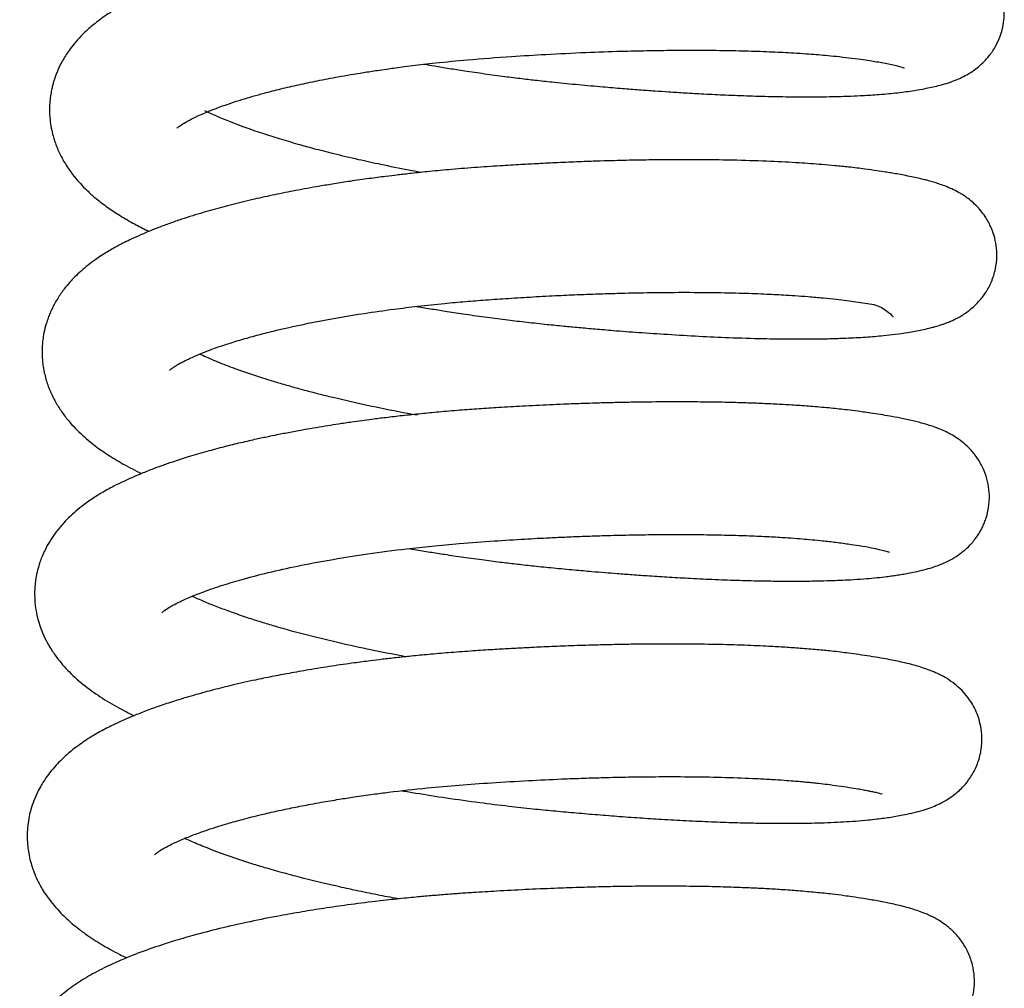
# Model space of a CAD drawing. Header units: inches. Extents: x 0 to 77643, y -44170 to 0.
# Tile 368 of 546: x 76166.99 to 76169.57, y -39534.28 to -39531.74. Entities that reach past the tile are written whole.
import ezdxf

# ---------------------------------------------------------------- set-up
doc = ezdxf.new("R2010")
doc.units = ezdxf.units.IN
doc.header["$MEASUREMENT"] = 0
doc.layers.get('0').update_dxf_attribs({"lineweight": 0})
doc.layers.add('FAKRO LOFT LADDERS', color=7, linetype='Continuous')

# ---------------------------------------------------------------- blocks, each defined once
blk = doc.blocks.new('A$C6AF374F8')
at = {"layer": 'FAKRO LOFT LADDERS', "color": 7, "linetype": 'Continuous'}
for points, knots in [([(608.524, 2415.281), (608.615, 2415.265), (608.834, 2415.228), (609.189, 2415.17), (609.627, 2415.102), (610.114, 2415.031), (610.618, 2414.963), (611.079, 2414.906), (611.513, 2414.855), (612.01, 2414.801), (612.587, 2414.745), (613.185, 2414.691), (613.714, 2414.647), (614.173, 2414.611), (614.575, 2414.582), (614.976, 2414.555), (615.405, 2414.528), (615.907, 2414.5), (616.476, 2414.472), (617.091, 2414.449), (617.725, 2414.431), (618.307, 2414.424), (618.79, 2414.424), (619.147, 2414.428), (619.423, 2414.434), (619.695, 2414.442), (620.032, 2414.457), (620.46, 2414.483), (620.917, 2414.524), (621.31, 2414.575), (621.668, 2414.636), (622.013, 2414.708), (622.303, 2414.79), (622.531, 2414.879), (622.67, 2414.941), (622.809, 2415.015), (622.954, 2415.107), (623.096, 2415.214), (623.237, 2415.341), (623.391, 2415.515), (623.537, 2415.728), (623.651, 2415.972), (623.722, 2416.199), (623.763, 2416.426), (623.775, 2416.671), (623.753, 2416.933), (623.681, 2417.215), (623.568, 2417.477), (623.443, 2417.677), (623.316, 2417.836), (623.207, 2417.951), (623.023, 2418.115), (622.794, 2418.266), (622.532, 2418.394), (622.294, 2418.485), (622.05, 2418.561), (621.803, 2418.625), (621.555, 2418.681), (621.302, 2418.731), (621.035, 2418.778), (620.771, 2418.821), (620.529, 2418.856), (620.259, 2418.894), (619.882, 2418.94), (619.403, 2418.988), (618.903, 2419.028), (618.461, 2419.056), (618.057, 2419.078), (617.643, 2419.096), (617.166, 2419.112), (616.605, 2419.125), (615.937, 2419.133), (615.219, 2419.133), (614.512, 2419.125), (613.876, 2419.113), (613.255, 2419.095), (612.588, 2419.071), (611.879, 2419.039), (611.174, 2419), (610.528, 2418.96), (609.945, 2418.919), (609.364, 2418.871), (608.722, 2418.81), (608.006, 2418.732), (607.248, 2418.635), (606.529, 2418.529), (605.864, 2418.419), (605.265, 2418.309), (604.692, 2418.192), (604.133, 2418.068), (603.565, 2417.928), (603.057, 2417.788), (602.63, 2417.66), (602.309, 2417.555), (602.038, 2417.462), (601.78, 2417.366), (601.492, 2417.253), (601.249, 2417.149), (601.065, 2417.065), (600.96, 2417.015), (600.866, 2416.969), (600.76, 2416.915), (600.633, 2416.848), (600.509, 2416.779), (600.386, 2416.706), (600.252, 2416.623), (600.092, 2416.516), (599.925, 2416.392), (599.78, 2416.274), (599.64, 2416.15), (599.494, 2416.007), (599.334, 2415.828), (599.203, 2415.657), (599.098, 2415.5), (598.993, 2415.323), (598.888, 2415.106), (598.812, 2414.899), (598.767, 2414.742), (598.739, 2414.627), (598.711, 2414.48), (598.689, 2414.309), (598.681, 2414.141), (598.683, 2413.984), (598.695, 2413.807), (598.724, 2413.607), (598.768, 2413.421), (598.814, 2413.269), (598.88, 2413.085), (598.991, 2412.839), (599.152, 2412.57), (599.324, 2412.337), (599.491, 2412.143), (599.674, 2411.957), (599.898, 2411.756), (600.171, 2411.544), (600.501, 2411.321), (600.845, 2411.119), (601.122, 2410.974), (601.266, 2410.904), (601.296, 2410.89)], [0.37201364, 0.37201364, 0.37201364, 0.37201364, 0.37206297, 0.37213147, 0.37220348, 0.37229516, 0.37238916, 0.37246831, 0.37253737, 0.37261686, 0.37272917, 0.37284117, 0.37293447, 0.37301341, 0.37308975, 0.37315539, 0.37323549, 0.37333117, 0.37344254, 0.37356961, 0.37370411, 0.37384338, 0.37395634, 0.37404304, 0.37410613, 0.37416587, 0.37425553, 0.3743799, 0.37453252, 0.37468207, 0.37478488, 0.37493736, 0.37511382, 0.37516572, 0.37521385, 0.37527202, 0.3753153, 0.37535864, 0.3754062, 0.37544929, 0.37551075, 0.37556567, 0.37560816, 0.37565534, 0.37569366, 0.37574931, 0.37580601, 0.37586284, 0.37591823, 0.37595309, 0.37599183, 0.37603139, 0.37613095, 0.37623184, 0.37633252, 0.37644029, 0.37655358, 0.37664588, 0.37673623, 0.37683901, 0.37693002, 0.376995, 0.37705951, 0.37716739, 0.37730905, 0.37743055, 0.37753212, 0.37761461, 0.37770074, 0.37780047, 0.37791384, 0.37804062, 0.37819259, 0.378321, 0.37843103, 0.37853787, 0.37865263, 0.37878325, 0.37890945, 0.3790206, 0.37912009, 0.37921443, 0.3793268, 0.37945947, 0.37959958, 0.37974069, 0.37986299, 0.37998319, 0.38009645, 0.3802148, 0.38033833, 0.38047342, 0.3805694, 0.38065013, 0.38071801, 0.38078356, 0.38086065, 0.38096065, 0.38099902, 0.38102978, 0.38105868, 0.38108799, 0.38113161, 0.38118126, 0.38121203, 0.38125576, 0.38131934, 0.38138373, 0.38143362, 0.38148417, 0.38154431, 0.38162091, 0.38168238, 0.38172928, 0.38177793, 0.38185213, 0.3819254, 0.38195422, 0.38198218, 0.38201982, 0.38207181, 0.3821166, 0.38215111, 0.3821952, 0.3822553, 0.38231148, 0.38234667, 0.38238272, 0.38247034, 0.38256895, 0.38264612, 0.38271866, 0.38279211, 0.38287428, 0.38298388, 0.38309399, 0.38321721, 0.38331767, 0.38334404, 0.38334404, 0.38334404, 0.38334404]), ([(602.03, 2413.601), (602.03, 2413.601), (602.03, 2413.601), (602.045, 2413.616), (602.115, 2413.671), (602.235, 2413.747), (602.416, 2413.844), (602.606, 2413.935), (602.801, 2414.019), (602.972, 2414.088), (603.179, 2414.167), (603.438, 2414.257), (603.728, 2414.351), (604.021, 2414.438), (604.36, 2414.532), (604.759, 2414.635), (605.227, 2414.743), (605.727, 2414.849), (606.292, 2414.957), (606.822, 2415.047), (607.254, 2415.114), (607.518, 2415.152), (607.734, 2415.182), (607.96, 2415.212), (608.224, 2415.246), (608.516, 2415.281), (608.994, 2415.334), (609.763, 2415.409), (610.734, 2415.481), (611.778, 2415.544), (612.744, 2415.591), (613.629, 2415.622), (614.361, 2415.639), (615.011, 2415.648), (615.68, 2415.651), (616.375, 2415.646), (617.051, 2415.631), (617.673, 2415.609), (618.173, 2415.583), (618.551, 2415.559), (618.826, 2415.538), (619.091, 2415.515), (619.38, 2415.487), (619.695, 2415.451), (619.987, 2415.412), (620.227, 2415.377), (620.424, 2415.346), (620.604, 2415.315), (620.78, 2415.281), (621.026, 2415.233), (621.141, 2415.177), (621.139, 2415.181)], [0.619553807, 0.619553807, 0.619553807, 0.619553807, 0.619556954, 0.619657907, 0.619773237, 0.619894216, 0.619981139, 0.620105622, 0.620177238, 0.620234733, 0.620309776, 0.620406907, 0.620499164, 0.620584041, 0.620667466, 0.620784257, 0.620901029, 0.621017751, 0.621140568, 0.621287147, 0.62136361, 0.621414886, 0.621452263, 0.621498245, 0.621552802, 0.621612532, 0.621674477, 0.62183907, 0.622063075, 0.62223566, 0.622438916, 0.622620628, 0.622753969, 0.622875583, 0.623016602, 0.623171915, 0.623324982, 0.623474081, 0.623615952, 0.623703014, 0.623777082, 0.623845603, 0.623935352, 0.624042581, 0.624155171, 0.624245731, 0.624321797, 0.624404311, 0.624496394, 0.624600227, 0.624874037, 0.624874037, 0.624874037, 0.624874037]), ([(608.442, 2412.438), (608.334, 2412.458), (607.977, 2412.525), (607.427, 2412.635), (606.769, 2412.779), (606.18, 2412.919), (605.656, 2413.053), (605.181, 2413.184), (604.728, 2413.317), (603.802, 2413.611), (603.147, 2413.87), (602.764, 2414.057)], [0.616534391, 0.616534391, 0.616534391, 0.616534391, 0.616599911, 0.616751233, 0.616876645, 0.61702092, 0.617141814, 0.617241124, 0.617364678, 0.617482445, 0.617989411, 0.617989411, 0.617989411, 0.617989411]), ([(608.327, 2408.92), (608.329, 2408.919), (608.467, 2408.896), (608.734, 2408.851), (609.16, 2408.783), (609.64, 2408.71), (610.171, 2408.636), (610.709, 2408.566), (611.234, 2408.504), (611.726, 2408.45), (612.182, 2408.405), (612.603, 2408.365), (613.036, 2408.327), (613.562, 2408.282), (614.199, 2408.233), (614.955, 2408.182), (615.747, 2408.136), (616.59, 2408.098), (617.404, 2408.072), (618.153, 2408.062), (618.729, 2408.063), (619.204, 2408.072), (619.655, 2408.087), (620.129, 2408.112), (620.553, 2408.147), (620.924, 2408.188), (621.262, 2408.238), (621.553, 2408.291), (621.77, 2408.34), (621.924, 2408.379), (622.038, 2408.412), (622.147, 2408.448), (622.221, 2408.474), (622.322, 2408.514), (622.408, 2408.551), (622.511, 2408.6), (622.626, 2408.662), (622.774, 2408.757), (622.919, 2408.866), (623.117, 2409.057), (623.286, 2409.276), (623.444, 2409.568), (623.545, 2409.892), (623.582, 2410.215), (623.565, 2410.513), (623.507, 2410.781), (623.408, 2411.044), (623.288, 2411.258), (623.148, 2411.444), (623.029, 2411.574), (622.885, 2411.703), (622.764, 2411.794), (622.656, 2411.864), (622.531, 2411.937), (622.382, 2412.011), (622.211, 2412.082), (622.052, 2412.138), (621.907, 2412.183), (621.771, 2412.222), (621.638, 2412.256), (621.496, 2412.289), (621.331, 2412.325), (621.142, 2412.363), (620.957, 2412.397), (620.797, 2412.424), (620.626, 2412.452), (620.404, 2412.485), (620.085, 2412.531), (619.714, 2412.576), (619.333, 2412.615), (618.904, 2412.652), (618.351, 2412.692), (617.61, 2412.73), (616.81, 2412.757), (615.988, 2412.771), (615.215, 2412.773), (614.49, 2412.767), (613.934, 2412.757), (613.505, 2412.747), (613.117, 2412.735), (612.645, 2412.719), (612.123, 2412.698), (611.608, 2412.673), (611.106, 2412.646), (610.554, 2412.613), (609.925, 2412.572), (609.28, 2412.521), (608.699, 2412.466), (608.23, 2412.417), (607.846, 2412.373), (607.477, 2412.328), (607.057, 2412.273), (606.607, 2412.209), (606.173, 2412.141), (605.692, 2412.062), (605.166, 2411.967), (604.596, 2411.852), (604.042, 2411.731), (603.591, 2411.622), (603.231, 2411.528), (602.972, 2411.457), (602.708, 2411.381), (602.433, 2411.298), (602.14, 2411.204), (601.841, 2411.101), (601.564, 2410.998), (601.315, 2410.899), (601.08, 2410.8), (600.793, 2410.67), (600.489, 2410.519), (600.173, 2410.338), (599.917, 2410.171), (599.698, 2410.007), (599.514, 2409.853), (599.356, 2409.704), (599.207, 2409.547), (599.054, 2409.362), (598.897, 2409.137), (598.776, 2408.921), (598.697, 2408.749), (598.643, 2408.612), (598.585, 2408.44), (598.537, 2408.246), (598.505, 2408.052), (598.488, 2407.873), (598.484, 2407.678), (598.496, 2407.479), (598.519, 2407.31), (598.558, 2407.109), (598.631, 2406.851), (598.749, 2406.574), (598.885, 2406.324), (599.039, 2406.092), (599.219, 2405.867), (599.462, 2405.607), (599.774, 2405.332), (600.153, 2405.057), (600.571, 2404.799), (600.895, 2404.628), (601.082, 2404.538), (601.1, 2404.529)], [0.38486411, 0.38486411, 0.38486411, 0.38486411, 0.38486518, 0.3849386, 0.38500738, 0.38509262, 0.38519267, 0.38528726, 0.38537484, 0.3854682, 0.38554568, 0.38561504, 0.38569105, 0.38577554, 0.38589715, 0.386037, 0.38619442, 0.38634904, 0.3865364, 0.38670145, 0.38684639, 0.38694323, 0.38705664, 0.3872002, 0.38734297, 0.38744406, 0.3875619, 0.38770582, 0.38778675, 0.38783927, 0.38789985, 0.38794001, 0.38797316, 0.38799732, 0.38804, 0.38808449, 0.38812145, 0.38815933, 0.38821976, 0.38827466, 0.38833636, 0.38840214, 0.38847116, 0.3885334, 0.38858882, 0.38864194, 0.3886925, 0.38875383, 0.38879304, 0.38883773, 0.38888097, 0.38892618, 0.38896279, 0.38899351, 0.38906287, 0.38913955, 0.3892072, 0.38926882, 0.38932895, 0.38938256, 0.38943604, 0.3895056, 0.38957741, 0.38964371, 0.38969841, 0.38974518, 0.38981595, 0.38991065, 0.39002915, 0.39012292, 0.3902072, 0.39034928, 0.3905155, 0.39070056, 0.39084882, 0.3910044, 0.39114314, 0.39125091, 0.39130706, 0.39137363, 0.39145836, 0.39155741, 0.39164841, 0.39172757, 0.3918195, 0.39193634, 0.39205617, 0.3921582, 0.39224397, 0.39230697, 0.39236576, 0.39244429, 0.39253779, 0.39261693, 0.39269085, 0.39281538, 0.39292724, 0.39303952, 0.39316491, 0.39322426, 0.39328418, 0.39334586, 0.39341268, 0.39348654, 0.39356729, 0.39364798, 0.39371266, 0.39377905, 0.39385452, 0.39397355, 0.39407219, 0.39416757, 0.39424124, 0.39431166, 0.39437767, 0.39443217, 0.39449784, 0.39458233, 0.39466189, 0.39470198, 0.39473661, 0.39478032, 0.39484586, 0.39489495, 0.39493454, 0.39498729, 0.39504735, 0.39508891, 0.39512256, 0.39521105, 0.39530349, 0.39536818, 0.39544987, 0.39553786, 0.39561571, 0.39576639, 0.39589517, 0.3960302, 0.39617876, 0.39619445, 0.39619445, 0.39619445, 0.39619445]), ([(601.839, 2407.245), (601.838, 2407.244), (601.842, 2407.248), (601.856, 2407.261), (601.921, 2407.31), (602.007, 2407.366), (602.12, 2407.43), (602.238, 2407.491), (602.363, 2407.552), (602.512, 2407.619), (602.699, 2407.697), (602.908, 2407.778), (603.141, 2407.862), (603.432, 2407.959), (603.802, 2408.072), (604.229, 2408.189), (605.191, 2408.429), (606.374, 2408.657), (607.674, 2408.841), (608.381, 2408.928), (609.009, 2408.995), (609.605, 2409.049), (610.164, 2409.092), (610.757, 2409.133), (611.396, 2409.172), (612.023, 2409.205), (612.588, 2409.23), (613.103, 2409.249), (613.696, 2409.268), (614.407, 2409.283), (615.219, 2409.291), (616.03, 2409.287), (616.781, 2409.273), (617.426, 2409.25), (617.905, 2409.226), (618.291, 2409.202), (618.642, 2409.177), (619.008, 2409.144), (619.344, 2409.109), (619.626, 2409.073), (619.882, 2409.038), (620.121, 2409), (620.634, 2408.941), (620.846, 2408.628), (620.856, 2408.656)], [0.606791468, 0.606791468, 0.606791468, 0.606791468, 0.606848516, 0.606952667, 0.607046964, 0.607128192, 0.607205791, 0.60727698, 0.60733523, 0.607397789, 0.607482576, 0.607568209, 0.607634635, 0.607728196, 0.607850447, 0.607969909, 0.608084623, 0.608602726, 0.608765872, 0.608892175, 0.609030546, 0.609137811, 0.609240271, 0.609355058, 0.609479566, 0.609607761, 0.609716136, 0.609807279, 0.609908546, 0.61006535, 0.610233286, 0.610408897, 0.610584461, 0.610737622, 0.610866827, 0.610944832, 0.61104303, 0.611158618, 0.611267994, 0.611364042, 0.611448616, 0.611544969, 0.611649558, 0.612123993, 0.612123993, 0.612123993, 0.612123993]), ([(608.343, 2406.06), (607.691, 2406.178), (606.953, 2406.329), (606.143, 2406.52), (605.794, 2406.606), (605.432, 2406.701), (605.084, 2406.796), (604.74, 2406.895), (604.366, 2407.008), (603.963, 2407.139), (603.524, 2407.293), (603.096, 2407.458), (602.798, 2407.586), (602.653, 2407.654), (602.624, 2407.667)], [0.603785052, 0.603785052, 0.603785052, 0.603785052, 0.604174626, 0.604239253, 0.604323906, 0.604410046, 0.604492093, 0.604574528, 0.604666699, 0.604782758, 0.60490477, 0.605052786, 0.605198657, 0.605235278, 0.605235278, 0.605235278, 0.605235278]), ([(608.133, 2402.559), (608.181, 2402.55), (608.363, 2402.519), (608.672, 2402.468), (609.099, 2402.401), (609.574, 2402.331), (610.08, 2402.261), (610.554, 2402.2), (610.989, 2402.149), (611.438, 2402.099), (611.937, 2402.048), (612.444, 2402.001), (612.897, 2401.961), (613.273, 2401.93), (613.625, 2401.902), (614.014, 2401.872), (614.472, 2401.84), (614.987, 2401.808), (615.567, 2401.775), (616.182, 2401.746), (616.816, 2401.723), (617.42, 2401.708), (617.966, 2401.702), (618.446, 2401.702), (618.846, 2401.708), (619.176, 2401.716), (619.463, 2401.727), (619.763, 2401.742), (620.061, 2401.762), (620.365, 2401.788), (620.597, 2401.812), (620.79, 2401.837), (620.946, 2401.859), (621.095, 2401.883), (621.257, 2401.912), (621.447, 2401.95), (621.658, 2401.999), (621.86, 2402.056), (622.037, 2402.117), (622.19, 2402.178), (622.361, 2402.261), (622.534, 2402.363), (622.741, 2402.52), (622.892, 2402.669), (623.018, 2402.822), (623.116, 2402.965), (623.199, 2403.12), (623.252, 2403.244), (623.301, 2403.378), (623.357, 2403.593), (623.388, 2403.866), (623.366, 2404.18), (623.299, 2404.466), (623.186, 2404.739), (623.033, 2404.988), (622.854, 2405.196), (622.609, 2405.414), (622.313, 2405.596), (622.015, 2405.724), (621.735, 2405.818), (621.445, 2405.896), (621.14, 2405.965), (620.847, 2406.021), (620.579, 2406.067), (620.34, 2406.105), (620.121, 2406.137), (619.895, 2406.168), (619.605, 2406.205), (619.211, 2406.247), (618.759, 2406.287), (618.303, 2406.32), (617.863, 2406.346), (617.426, 2406.367), (616.951, 2406.385), (616.429, 2406.399), (615.856, 2406.408), (615.251, 2406.412), (614.713, 2406.41), (614.241, 2406.405), (613.851, 2406.398), (613.446, 2406.389), (613.062, 2406.379), (612.736, 2406.368), (612.455, 2406.358), (612.16, 2406.347), (611.708, 2406.327), (611.139, 2406.299), (610.52, 2406.263), (609.971, 2406.227), (609.446, 2406.189), (608.938, 2406.146), (608.435, 2406.098), (607.97, 2406.049), (607.539, 2405.999), (607.184, 2405.955), (606.887, 2405.915), (606.592, 2405.874), (606.296, 2405.83), (605.987, 2405.782), (605.685, 2405.732), (605.352, 2405.675), (605.006, 2405.611), (604.693, 2405.55), (604.453, 2405.501), (604.273, 2405.463), (604.106, 2405.427), (603.916, 2405.384), (603.633, 2405.319), (603.258, 2405.227), (602.795, 2405.103), (602.34, 2404.97), (601.946, 2404.844), (601.631, 2404.734), (601.346, 2404.629), (601.011, 2404.495), (600.679, 2404.348), (600.343, 2404.183), (600.083, 2404.04), (599.823, 2403.878), (599.597, 2403.721), (599.378, 2403.546), (599.185, 2403.37), (599.005, 2403.18), (598.838, 2402.975), (598.687, 2402.752), (598.573, 2402.545), (598.489, 2402.36), (598.423, 2402.184), (598.365, 2401.991), (598.324, 2401.792), (598.3, 2401.607), (598.289, 2401.423), (598.292, 2401.193), (598.321, 2400.941), (598.388, 2400.639), (598.486, 2400.359), (598.621, 2400.082), (598.766, 2399.842), (598.983, 2399.545), (599.3, 2399.207), (599.719, 2398.86), (600.187, 2398.547), (600.591, 2398.323), (600.836, 2398.201), (600.905, 2398.168)], [0.39771442, 0.39771442, 0.39771442, 0.39771442, 0.39774005, 0.39781225, 0.39788003, 0.3979673, 0.39806379, 0.3981463, 0.39821583, 0.39829244, 0.39838172, 0.39847869, 0.39856022, 0.39862339, 0.39868036, 0.39875082, 0.3988352, 0.39893369, 0.3990395, 0.39916763, 0.3992968, 0.39942673, 0.39955266, 0.3996621, 0.39976422, 0.39984745, 0.39991613, 0.39999236, 0.40009592, 0.40017817, 0.40026852, 0.40032594, 0.40037359, 0.4004311, 0.40049247, 0.40056542, 0.40066252, 0.40075821, 0.40082888, 0.40088513, 0.40094055, 0.40101555, 0.40107169, 0.40112796, 0.40116138, 0.40119914, 0.40123445, 0.40125978, 0.40128582, 0.40132006, 0.40138781, 0.40144404, 0.40150031, 0.40155807, 0.40161899, 0.40168013, 0.40173825, 0.40186127, 0.40198744, 0.40210831, 0.40223011, 0.40236204, 0.40247278, 0.40255587, 0.40263868, 0.40270458, 0.4027565, 0.40283648, 0.4029495, 0.40306931, 0.40317462, 0.40327455, 0.40336903, 0.40346148, 0.40357605, 0.40368934, 0.40380159, 0.40392434, 0.40399155, 0.40406257, 0.40413732, 0.4042102, 0.404268, 0.40431071, 0.40435876, 0.40442332, 0.40454833, 0.40465645, 0.40474604, 0.40483467, 0.40493175, 0.40501347, 0.40510144, 0.40518046, 0.40524613, 0.4052956, 0.40534399, 0.4054099, 0.40546188, 0.40551939, 0.4055835, 0.40565612, 0.40572536, 0.40577313, 0.40580439, 0.40583675, 0.4058775, 0.40592557, 0.4060207, 0.40612618, 0.40624417, 0.40634842, 0.40642444, 0.40649257, 0.40658133, 0.40670956, 0.40679201, 0.4069018, 0.40696509, 0.40706052, 0.40713864, 0.4072148, 0.40728661, 0.40736586, 0.40743993, 0.40751108, 0.40756101, 0.407605, 0.40766134, 0.40772094, 0.40776483, 0.40780768, 0.40786534, 0.407945, 0.40800633, 0.40811211, 0.40818467, 0.40826031, 0.40834861, 0.40850062, 0.40866508, 0.40882669, 0.4089846, 0.40904497, 0.40904497, 0.40904497, 0.40904497]), ([(601.637, 2400.878), (601.637, 2400.878), (601.641, 2400.881), (601.69, 2400.925), (601.721, 2400.946), (601.832, 2401.018), (601.977, 2401.097), (602.141, 2401.179), (602.31, 2401.255), (602.459, 2401.318), (602.606, 2401.376), (602.797, 2401.448), (603.032, 2401.531), (603.291, 2401.615), (603.547, 2401.692), (603.943, 2401.805), (604.51, 2401.95), (605.295, 2402.122), (606.135, 2402.278), (607.061, 2402.425), (607.931, 2402.539), (608.742, 2402.627), (609.51, 2402.698), (610.328, 2402.757), (611.123, 2402.807), (611.759, 2402.841), (612.283, 2402.864), (612.766, 2402.884), (613.311, 2402.901), (613.931, 2402.917), (614.609, 2402.927), (615.293, 2402.929), (615.951, 2402.924), (616.565, 2402.912), (617.132, 2402.893), (617.636, 2402.87), (618.052, 2402.845), (618.379, 2402.821), (618.666, 2402.796), (618.972, 2402.767), (619.318, 2402.728), (619.66, 2402.681), (619.994, 2402.631), (620.497, 2402.548), (620.773, 2402.453), (620.758, 2402.466)], [0.594008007, 0.594008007, 0.594008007, 0.594008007, 0.594035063, 0.594130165, 0.594230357, 0.594335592, 0.59441379, 0.594510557, 0.594594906, 0.594646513, 0.594697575, 0.594768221, 0.594856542, 0.594938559, 0.595014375, 0.595087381, 0.595276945, 0.595464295, 0.595653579, 0.595846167, 0.596054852, 0.596185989, 0.596327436, 0.596504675, 0.596658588, 0.596784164, 0.59687166, 0.596961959, 0.597065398, 0.597191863, 0.597331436, 0.597477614, 0.597619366, 0.597757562, 0.597891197, 0.598019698, 0.598132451, 0.598217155, 0.598290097, 0.5983824, 0.598497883, 0.598630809, 0.598747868, 0.598899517, 0.599338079, 0.599338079, 0.599338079, 0.599338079]), ([(608.048, 2399.716), (607.703, 2399.78), (607.066, 2399.905), (606.255, 2400.085), (605.596, 2400.245), (605.072, 2400.383), (604.623, 2400.51), (604.238, 2400.626), (603.854, 2400.749), (603.469, 2400.882), (603.1, 2401.019), (602.769, 2401.153), (602.554, 2401.247), (602.445, 2401.298), (602.427, 2401.307)], [0.590984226, 0.590984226, 0.590984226, 0.590984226, 0.59119338, 0.591376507, 0.591505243, 0.591636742, 0.591745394, 0.591836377, 0.591933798, 0.592056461, 0.592169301, 0.592279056, 0.592394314, 0.592417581, 0.592417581, 0.592417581, 0.592417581]), ([(607.948, 2396.196), (608.066, 2396.176), (608.452, 2396.111), (609.129, 2396.005), (609.948, 2395.89), (610.707, 2395.797), (611.351, 2395.726), (611.921, 2395.67), (612.466, 2395.62), (613.024, 2395.573), (613.604, 2395.527), (614.186, 2395.485), (614.794, 2395.446), (615.424, 2395.411), (616.067, 2395.382), (616.679, 2395.361), (617.238, 2395.347), (617.737, 2395.341), (618.171, 2395.341), (618.539, 2395.345), (618.883, 2395.352), (619.217, 2395.364), (619.548, 2395.38), (619.875, 2395.401), (620.163, 2395.426), (620.411, 2395.453), (620.61, 2395.478), (620.792, 2395.505), (620.974, 2395.535), (621.175, 2395.573), (621.402, 2395.623), (621.626, 2395.683), (621.832, 2395.752), (621.996, 2395.819), (622.14, 2395.889), (622.272, 2395.962), (622.427, 2396.066), (622.571, 2396.185), (622.731, 2396.345), (622.88, 2396.534), (623.042, 2396.822), (623.152, 2397.156), (623.193, 2397.5), (623.171, 2397.808), (623.114, 2398.061), (623.034, 2398.278), (622.936, 2398.469), (622.81, 2398.659), (622.65, 2398.843), (622.454, 2399.017), (622.217, 2399.178), (621.984, 2399.294), (621.768, 2399.38), (621.581, 2399.442), (621.378, 2399.501), (621.177, 2399.551), (620.964, 2399.599), (620.756, 2399.64), (620.518, 2399.684), (620.246, 2399.729), (619.963, 2399.771), (619.703, 2399.807), (619.462, 2399.837), (619.188, 2399.868), (618.84, 2399.903), (618.434, 2399.936), (618.01, 2399.965), (617.528, 2399.993), (616.922, 2400.019), (616.195, 2400.04), (615.447, 2400.05), (614.796, 2400.051), (614.255, 2400.047), (613.798, 2400.04), (613.333, 2400.031), (612.814, 2400.017), (612.254, 2399.998), (611.688, 2399.974), (611.179, 2399.95), (610.714, 2399.925), (610.243, 2399.897), (609.727, 2399.863), (609.183, 2399.823), (608.664, 2399.778), (608.203, 2399.734), (607.799, 2399.691), (607.439, 2399.65), (607.074, 2399.605), (606.629, 2399.546), (606.091, 2399.469), (605.519, 2399.377), (604.994, 2399.285), (604.525, 2399.195), (604.022, 2399.092), (603.512, 2398.977), (602.992, 2398.848), (602.502, 2398.715), (602.041, 2398.578), (601.605, 2398.434), (601.231, 2398.299), (600.911, 2398.173), (600.621, 2398.049), (600.327, 2397.913), (600.065, 2397.778), (599.83, 2397.644), (599.65, 2397.532), (599.47, 2397.408), (599.3, 2397.28), (599.143, 2397.149), (598.996, 2397.013), (598.844, 2396.857), (598.693, 2396.679), (598.564, 2396.501), (598.461, 2396.337), (598.362, 2396.155), (598.269, 2395.943), (598.195, 2395.725), (598.141, 2395.506), (598.107, 2395.286), (598.093, 2395.073), (598.096, 2394.893), (598.108, 2394.727), (598.134, 2394.543), (598.178, 2394.345), (598.24, 2394.143), (598.315, 2393.95), (598.401, 2393.771), (598.496, 2393.602), (598.611, 2393.423), (598.757, 2393.229), (598.925, 2393.038), (599.087, 2392.875), (599.243, 2392.734), (599.41, 2392.596), (599.558, 2392.484), (599.726, 2392.365), (599.901, 2392.25), (600.097, 2392.13), (600.303, 2392.014), (600.503, 2391.908), (600.648, 2391.836), (600.708, 2391.808)], [0.41056659, 0.41056659, 0.41056659, 0.41056659, 0.41063031, 0.4107736, 0.41092736, 0.41106082, 0.4111721, 0.41126549, 0.4113611, 0.41146091, 0.41156378, 0.41167481, 0.41178144, 0.41190493, 0.41203639, 0.41216204, 0.41228145, 0.41239408, 0.41249548, 0.41258423, 0.41266251, 0.41275561, 0.41284752, 0.41293792, 0.413041, 0.41311429, 0.41317769, 0.41324132, 0.41330854, 0.41338396, 0.41348562, 0.41359011, 0.41367565, 0.41374702, 0.41378525, 0.41383304, 0.41388746, 0.4139332, 0.41397157, 0.4140317, 0.41409691, 0.41416666, 0.41423647, 0.4142948, 0.41434431, 0.4143859, 0.41443166, 0.41447378, 0.41453187, 0.41459026, 0.41466681, 0.41477537, 0.41485731, 0.41494291, 0.41502095, 0.41512046, 0.41519638, 0.41526815, 0.41535661, 0.41545281, 0.4155429, 0.41562134, 0.41568189, 0.41574507, 0.41584203, 0.41595102, 0.41604365, 0.41613977, 0.41627788, 0.41643563, 0.41658738, 0.41671767, 0.41680636, 0.41688842, 0.41696851, 0.41705797, 0.4171664, 0.41726596, 0.41735523, 0.41743269, 0.41750883, 0.41760129, 0.41770207, 0.41779365, 0.41787501, 0.41794688, 0.41800991, 0.41806922, 0.41814543, 0.41825465, 0.41836973, 0.41847221, 0.41856252, 0.41865179, 0.41878223, 0.41888953, 0.41899659, 0.41912265, 0.4192251, 0.41933015, 0.41942398, 0.4194962, 0.4195872, 0.41969405, 0.41975298, 0.41981953, 0.41987848, 0.41994405, 0.42000572, 0.42005788, 0.42011924, 0.42019556, 0.42025663, 0.42030492, 0.42035663, 0.42042647, 0.42049133, 0.42054082, 0.42060465, 0.42066576, 0.42070852, 0.42074556, 0.42079658, 0.42085491, 0.42090684, 0.42096569, 0.42102444, 0.42107124, 0.42112776, 0.42120451, 0.42128053, 0.42135014, 0.42140533, 0.42146633, 0.42153126, 0.42157449, 0.42164507, 0.42171093, 0.4217664, 0.42184213, 0.42189446, 0.42189446, 0.42189446, 0.42189446]), ([(601.443, 2394.519), (601.443, 2394.519), (601.448, 2394.524), (601.482, 2394.554), (601.581, 2394.624), (601.734, 2394.713), (601.945, 2394.819), (602.207, 2394.936), (602.505, 2395.053), (602.818, 2395.164), (603.104, 2395.257), (603.408, 2395.348), (603.778, 2395.452), (604.212, 2395.562), (604.659, 2395.665), (605.093, 2395.756), (605.481, 2395.832), (605.804, 2395.89), (606.055, 2395.933), (606.344, 2395.981), (606.72, 2396.04), (607.153, 2396.101), (607.788, 2396.183), (608.539, 2396.267), (609.445, 2396.347), (610.335, 2396.41), (611.235, 2396.464), (612.047, 2396.503), (612.703, 2396.527), (613.291, 2396.545), (613.955, 2396.56), (614.744, 2396.569), (615.6, 2396.566), (616.457, 2396.55), (617.141, 2396.524), (617.644, 2396.497), (617.966, 2396.476), (618.214, 2396.457), (618.409, 2396.441), (618.572, 2396.426), (618.731, 2396.41), (618.915, 2396.391), (619.149, 2396.363), (619.421, 2396.326), (619.687, 2396.287), (619.906, 2396.252), (620.068, 2396.223), (620.191, 2396.199), (620.293, 2396.178), (620.404, 2396.153), (620.506, 2396.127), (620.553, 2396.112), (620.56, 2396.109), (620.56, 2396.109)], [0.581198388, 0.581198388, 0.581198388, 0.581198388, 0.58124994, 0.581355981, 0.581473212, 0.58158663, 0.581693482, 0.581813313, 0.581935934, 0.582042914, 0.582136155, 0.582207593, 0.582316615, 0.582445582, 0.582549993, 0.582651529, 0.582754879, 0.582815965, 0.582867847, 0.582919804, 0.583003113, 0.583107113, 0.583189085, 0.583391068, 0.583554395, 0.58371745, 0.583904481, 0.584071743, 0.584186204, 0.584287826, 0.584418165, 0.584583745, 0.584771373, 0.584963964, 0.585158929, 0.585262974, 0.585348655, 0.585416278, 0.585469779, 0.58551832, 0.585562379, 0.585617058, 0.585695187, 0.585796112, 0.585907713, 0.586005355, 0.58607997, 0.586147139, 0.586201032, 0.586282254, 0.586383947, 0.58647003, 0.58652547, 0.58652547, 0.58652547, 0.58652547]), ([(607.851, 2393.356), (607.845, 2393.357), (607.658, 2393.391), (607.283, 2393.463), (606.751, 2393.572), (606.29, 2393.673), (605.82, 2393.782), (605.356, 2393.896), (604.853, 2394.029), (604.41, 2394.154), (603.905, 2394.307), (603.358, 2394.488), (602.828, 2394.686), (602.459, 2394.841), (602.285, 2394.921), (602.227, 2394.949)], [0.578174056, 0.578174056, 0.578174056, 0.578174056, 0.5781781, 0.578287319, 0.578402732, 0.578510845, 0.578582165, 0.578712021, 0.578822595, 0.578938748, 0.579038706, 0.579213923, 0.579394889, 0.579533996, 0.579609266, 0.579609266, 0.579609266, 0.579609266]), ([(607.741, 2389.837), (607.795, 2389.828), (608.023, 2389.789), (608.426, 2389.723), (608.939, 2389.644), (609.45, 2389.572), (609.98, 2389.501), (610.56, 2389.431), (611.162, 2389.364), (611.727, 2389.31), (612.221, 2389.264), (612.7, 2389.223), (613.225, 2389.18), (613.847, 2389.134), (614.509, 2389.091), (615.203, 2389.052), (615.919, 2389.019), (616.589, 2388.996), (617.181, 2388.984), (617.649, 2388.98), (618.04, 2388.981), (618.352, 2388.984), (618.608, 2388.99), (618.843, 2388.997), (619.079, 2389.006), (619.341, 2389.019), (619.644, 2389.038), (619.961, 2389.064), (620.256, 2389.096), (620.492, 2389.128), (620.668, 2389.156), (620.821, 2389.182), (620.981, 2389.213), (621.173, 2389.254), (621.362, 2389.303), (621.534, 2389.356), (621.682, 2389.409), (621.824, 2389.468), (621.976, 2389.544), (622.119, 2389.628), (622.261, 2389.73), (622.378, 2389.827), (622.513, 2389.96), (622.673, 2390.154), (622.835, 2390.44), (622.935, 2390.723), (622.988, 2391.025), (622.99, 2391.321), (622.941, 2391.634), (622.833, 2391.944), (622.696, 2392.181), (622.586, 2392.328), (622.495, 2392.433), (622.417, 2392.513), (622.32, 2392.601), (622.208, 2392.689), (622.081, 2392.775), (621.951, 2392.85), (621.831, 2392.911), (621.688, 2392.974), (621.526, 2393.035), (621.343, 2393.094), (621.103, 2393.162), (620.802, 2393.232), (620.439, 2393.303), (620.108, 2393.359), (619.81, 2393.404), (619.534, 2393.443), (619.218, 2393.483), (618.82, 2393.525), (618.372, 2393.565), (617.931, 2393.597), (617.517, 2393.622), (617.102, 2393.642), (616.636, 2393.661), (616.069, 2393.677), (615.366, 2393.688), (614.599, 2393.691), (613.85, 2393.684), (613.196, 2393.672), (612.575, 2393.655), (611.908, 2393.631), (611.191, 2393.6), (610.478, 2393.562), (609.896, 2393.526), (609.439, 2393.496), (609.069, 2393.468), (608.694, 2393.437), (608.273, 2393.399), (607.784, 2393.35), (607.183, 2393.283), (606.543, 2393.201), (605.903, 2393.109), (605.312, 2393.015), (604.659, 2392.9), (603.929, 2392.755), (603.163, 2392.581), (602.495, 2392.408), (601.885, 2392.23), (601.295, 2392.037), (600.761, 2391.834), (600.261, 2391.616), (599.825, 2391.399), (599.384, 2391.132), (599.039, 2390.873), (598.773, 2390.629), (598.55, 2390.387), (598.358, 2390.133), (598.176, 2389.822), (598.063, 2389.56), (597.994, 2389.34), (597.961, 2389.206), (597.932, 2389.065), (597.909, 2388.897), (597.898, 2388.726), (597.899, 2388.568), (597.907, 2388.428), (597.924, 2388.273), (597.952, 2388.114), (597.997, 2387.932), (598.063, 2387.725), (598.152, 2387.516), (598.247, 2387.334), (598.337, 2387.183), (598.447, 2387.018), (598.582, 2386.845), (598.732, 2386.675), (598.886, 2386.52), (599.112, 2386.314), (599.384, 2386.102), (599.732, 2385.869), (600.085, 2385.661), (600.361, 2385.52), (600.506, 2385.45), (600.518, 2385.444)], [0.42341468, 0.42341468, 0.42341468, 0.42341468, 0.42344342, 0.42353794, 0.4236299, 0.42371587, 0.42380735, 0.42390853, 0.42402007, 0.42412326, 0.42420605, 0.42428199, 0.42437893, 0.42448966, 0.42462233, 0.42474848, 0.42488732, 0.42504581, 0.42516193, 0.42527045, 0.42536237, 0.42543772, 0.42549888, 0.42555592, 0.4256205, 0.42568878, 0.42577286, 0.42588058, 0.425982, 0.42605914, 0.42612472, 0.42617541, 0.42623503, 0.42632052, 0.42641285, 0.42648, 0.42654018, 0.4265974, 0.42664632, 0.42670806, 0.42674585, 0.42678088, 0.42681787, 0.42687555, 0.4269425, 0.42700593, 0.42706158, 0.42711605, 0.42717618, 0.42724365, 0.42730884, 0.42734174, 0.42736471, 0.42739781, 0.42742153, 0.42745826, 0.42751044, 0.42755392, 0.42759867, 0.42765163, 0.42773022, 0.42780571, 0.42788972, 0.42804488, 0.42817285, 0.4282936, 0.42838573, 0.42844991, 0.42853767, 0.42865228, 0.42876647, 0.4288732, 0.42896583, 0.42904891, 0.42914698, 0.42926351, 0.42939849, 0.4295645, 0.42970163, 0.42981437, 0.42992046, 0.4300336, 0.43016733, 0.43029692, 0.43040527, 0.4304713, 0.43053552, 0.43059949, 0.43066848, 0.43075787, 0.43085974, 0.43099202, 0.43110778, 0.43121722, 0.43132953, 0.43149071, 0.43166186, 0.43181962, 0.43194445, 0.4321006, 0.43227121, 0.43238737, 0.43254797, 0.43269061, 0.43283328, 0.43292579, 0.43300632, 0.43311649, 0.43319577, 0.43330414, 0.43334542, 0.43337938, 0.43341414, 0.43345858, 0.43351179, 0.4335487, 0.43358224, 0.43362159, 0.43367163, 0.43371034, 0.43377057, 0.43384757, 0.43389526, 0.43394164, 0.43399589, 0.43406418, 0.43413126, 0.43419337, 0.43425626, 0.43439777, 0.43449502, 0.4346182, 0.43473651, 0.4347466, 0.4347466, 0.4347466, 0.4347466])]:
    blk.add_open_spline(points, degree=3, knots=knots, dxfattribs=at)

msp = doc.modelspace()

# ---------------------------------------------------------------- block references
at = {"xscale": 0.1, "yscale": 0.1, "zscale": 0.1}
msp.add_blockref('A$C6AF374F8', (76107.1973, -39773.38402), dxfattribs=at)

doc.saveas('drawing.dxf')
